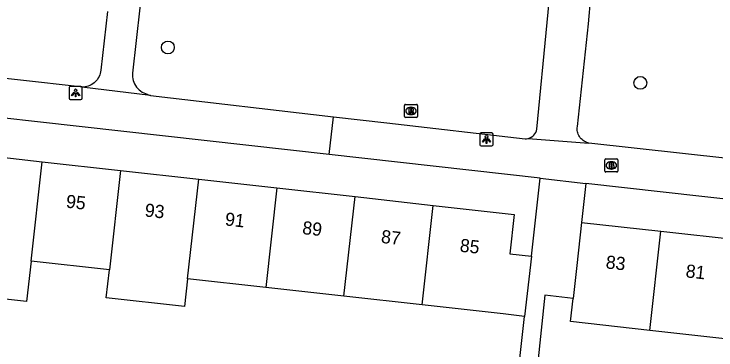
# Model space of a CAD drawing. Extents: x 161928 to 163055, y 386475 to 387428.
# Drawn here: x 162457.1 to 162510.6, y 387219.6 to 387245.2 of the extents above; entities that cross this region are included whole.
import ezdxf

# ---------------------------------------------------------------- set-up
doc = ezdxf.new("R2010")
doc.units = 0
for name, color, linetype in [('IMGEO_Boom', 7, 'Continuous'), ('IMGEO_Brandkraan', 7, 'Continuous'), ('IMGEO_Lichtpunt', 7, 'Continuous'), ('IMGEO_Pand', 7, 'Continuous'), ('IMGEO_Pand_nummerreeks', 7, 'Continuous'), ('IMGEO_Rioolput', 7, 'Continuous'), ('IMGEO_Voetpad_open', 7, 'Continuous')]:
    doc.layers.add(name, color=color, linetype=linetype)

msp = doc.modelspace()

# ---------------------------------------------------------------- linework, layer by layer
at = {"layer": 'IMGEO_Boom'}
for centre in [(162468.822, 387242.613), (162504.842, 387239.914)]:
    msp.add_circle(centre, 0.489, dxfattribs=at)
at = {"layer": 'IMGEO_Brandkraan'}
for p, q in [((162502.131, 387233.195), (162502.131, 387234.047)), ((162502.206, 387234.121), (162503.058, 387234.121)), ((162503.132, 387234.047), (162503.132, 387233.195)), ((162502.619, 387233.901), (162502.644, 387233.901)), ((162503.058, 387233.121), (162502.206, 387233.121)), ((162502.642, 387233.341), (162502.617, 387233.341))]:
    msp.add_line(p, q, dxfattribs=at)
for points in [[(162502.131, 387233.195), (162502.131, 387234.047)], [(162502.206, 387234.121), (162503.058, 387234.121)], [(162503.132, 387234.047), (162503.132, 387233.195)], [(162502.479, 387233.821), (162502.479, 387233.421), (162502.692, 387233.421)], [(162502.71, 387233.821), (162502.479, 387233.821)], [(162502.658, 387233.74), (162502.604, 387233.74), (162502.604, 387233.664)], [(162502.604, 387233.664), (162502.657, 387233.664)], [(162502.666, 387233.588), (162502.604, 387233.588), (162502.604, 387233.507)], [(162503.058, 387233.121), (162502.206, 387233.121)], [(162502.604, 387233.507), (162502.666, 387233.507)]]:
    msp.add_lwpolyline(points, dxfattribs=at)
for centre, radius, start, end in [((162502.208, 387234.045), 0.0765, 91.552, 178.448), ((162502.208, 387234.045), 0.0765, 91.552, 178.448), ((162503.056, 387234.045), 0.0765, 1.552, 88.448), ((162503.056, 387234.045), 0.0765, 1.552, 88.448), ((162502.659, 387233.702), 0.0379, 267.8285, 90.9355), ((162502.667, 387233.547), 0.0404, 269.8759, 90.5077), ((162502.714, 387233.676), 0.145, 59.4692, 91.5367), ((162502.739, 387233.723), 0.0922, 285.5137, 58.1501), ((162502.744, 387233.531), 0.105, 301.3115, 78.989), ((162502.208, 387233.197), 0.0765, 181.552, 268.448), ((162502.208, 387233.197), 0.0765, 181.552, 268.448), ((162502.698, 387233.672), 0.251, 268.6676, 293.5347), ((162503.056, 387233.197), 0.0765, 271.552, 358.448), ((162503.056, 387233.197), 0.0765, 271.552, 358.448)]:
    msp.add_arc(centre, radius, start, end, dxfattribs=at)
for centre, major_axis, ratio, start_param, end_param in [((162502.618, 387233.621), (-0.387, 0.002), 0.722429, 4.712389, 7.853982), ((162502.643, 387233.621), (-0.39, 0.002), 0.717154, 1.570796, 4.712389)]:
    msp.add_ellipse(centre, major_axis=major_axis, ratio=ratio, start_param=start_param, end_param=end_param, dxfattribs=at)
at = {"layer": 'IMGEO_Lichtpunt'}
for p, q in [((162461.29, 387239.551), (162461.29, 387238.744)), ((162461.29, 387239.551), (162461.29, 387238.744)), ((162462.192, 387239.646), (162461.384, 387239.646)), ((162462.192, 387239.646), (162461.384, 387239.646)), ((162462.286, 387238.744), (162462.286, 387239.551)), ((162462.286, 387238.744), (162462.286, 387239.551)), ((162461.384, 387238.65), (162462.192, 387238.65)), ((162461.384, 387238.65), (162462.192, 387238.65)), ((162492.617, 387236.01), (162492.617, 387235.203)), ((162492.617, 387236.01), (162492.617, 387235.203)), ((162493.519, 387236.105), (162492.711, 387236.105)), ((162493.519, 387236.105), (162492.711, 387236.105)), ((162493.613, 387235.203), (162493.613, 387236.01)), ((162493.613, 387235.203), (162493.613, 387236.01)), ((162492.711, 387235.109), (162493.519, 387235.109)), ((162492.711, 387235.109), (162493.519, 387235.109))]:
    msp.add_line(p, q, dxfattribs=at)
for points in [[(162461.664, 387239.215), (162461.703, 387239.187), (162461.515, 387238.925), (162461.477, 387238.952), (162461.664, 387239.215)], [(162461.766, 387239.167), (162461.813, 387239.167), (162461.813, 387238.845), (162461.766, 387238.845), (162461.766, 387239.167)], [(162461.876, 387239.187), (162461.914, 387239.214), (162462.101, 387238.952), (162462.062, 387238.924), (162461.876, 387239.187)], [(162492.991, 387235.674), (162493.03, 387235.646), (162492.842, 387235.384), (162492.804, 387235.411), (162492.991, 387235.674)], [(162493.203, 387235.646), (162493.241, 387235.673), (162493.428, 387235.411), (162493.389, 387235.383), (162493.203, 387235.646)], [(162493.093, 387235.626), (162493.14, 387235.626), (162493.14, 387235.304), (162493.093, 387235.304), (162493.093, 387235.626)]]:
    msp.add_lwpolyline(points, dxfattribs=at)
for centre in [(162461.789, 387239.349), (162493.116, 387235.808)]:
    msp.add_circle(centre, 0.0994, dxfattribs=at)
for centre, start, end in [((162461.384, 387239.551), 90, 180), ((162461.384, 387239.551), 90, 180), ((162462.192, 387239.551), 0, 90), ((162462.192, 387239.551), 0, 90), ((162461.384, 387238.744), 180, 270), ((162461.384, 387238.744), 180, 270), ((162462.192, 387238.744), 270, 0), ((162462.192, 387238.744), 270, 360), ((162492.711, 387236.01), 90, 180), ((162492.711, 387236.01), 90, 180), ((162493.519, 387236.01), 0, 90), ((162493.519, 387236.01), 0, 90), ((162492.711, 387235.203), 180, 270), ((162492.711, 387235.203), 180, 270), ((162493.519, 387235.203), 270, 0), ((162493.519, 387235.203), 270, 360)]:
    msp.add_arc(centre, 0.0946, start, end, dxfattribs=at)
at = {"layer": 'IMGEO_Pand'}
for points in [[(162453.282, 387234.574), (162459.245, 387233.908)], [(162458.396, 387226.321), (162459.245, 387233.908)], [(162459.245, 387233.908), (162465.208, 387233.241)], [(162465.208, 387233.241), (162464.359, 387225.654)], [(162465.208, 387233.241), (162471.17, 387232.574)], [(162470.321, 387224.987), (162471.17, 387232.574)], [(162471.17, 387232.574), (162477.133, 387231.908)], [(162477.133, 387231.908), (162476.284, 387224.321)], [(162477.133, 387231.908), (162483.096, 387231.241)], [(162482.247, 387223.654), (162483.096, 387231.241)], [(162483.096, 387231.241), (162489.059, 387230.574)], [(162488.21, 387222.987), (162489.059, 387230.574)], [(162489.059, 387230.574), (162495.234, 387229.884), (162494.899, 387226.888), (162496.535, 387226.705)], [(162500.368, 387229.282), (162500, 387225.991), (162499.72, 387223.49)], [(162500.368, 387229.282), (162506.411, 387228.606)], [(162505.566, 387221.048), (162506.411, 387228.606)], [(162506.411, 387228.606), (162512.374, 387227.94)], [(162458.396, 387226.321), (162458.052, 387223.246), (162452.089, 387223.913), (162452.433, 387226.987)], [(162496.535, 387226.705), (162496.021, 387222.113)], [(162464.359, 387225.654), (162458.396, 387226.321)], [(162470.321, 387224.987), (162470.083, 387222.856), (162464.121, 387223.523), (162464.359, 387225.654)], [(162476.284, 387224.321), (162470.321, 387224.987)], [(162482.247, 387223.654), (162476.284, 387224.321)], [(162488.21, 387222.987), (162482.247, 387223.654)], [(162505.566, 387221.048), (162499.523, 387221.723), (162499.72, 387223.49)], [(162496.021, 387222.113), (162494.386, 387222.297), (162488.21, 387222.987)], [(162511.529, 387220.381), (162505.566, 387221.048)]]:
    msp.add_lwpolyline(points, dxfattribs=at)
at = {"layer": 'IMGEO_Rioolput'}
for p, q in [((162486.86, 387237.35), (162486.86, 387238.202)), ((162486.935, 387238.276), (162487.787, 387238.276)), ((162487.348, 387238.056), (162487.373, 387238.056)), ((162487.861, 387238.202), (162487.861, 387237.35)), ((162487.787, 387237.276), (162486.935, 387237.276)), ((162487.371, 387237.496), (162487.346, 387237.496))]:
    msp.add_line(p, q, dxfattribs=at)
for points in [[(162486.86, 387237.35), (162486.86, 387238.202)], [(162486.935, 387238.276), (162487.787, 387238.276)], [(162487.449, 387237.974), (162487.197, 387237.976), (162487.197, 387237.576)], [(162487.375, 387237.895), (162487.321, 387237.895), (162487.321, 387237.814)], [(162487.321, 387237.814), (162487.373, 387237.814)], [(162487.861, 387238.202), (162487.861, 387237.35)], [(162487.787, 387237.276), (162486.935, 387237.276)], [(162487.197, 387237.576), (162487.321, 387237.576), (162487.321, 387237.738), (162487.332, 387237.738)], [(162487.379, 387237.709), (162487.45, 387237.576), (162487.59, 387237.576), (162487.525, 387237.702)]]:
    msp.add_lwpolyline(points, dxfattribs=at)
for centre, radius, start, end in [((162486.937, 387238.2), 0.0765, 91.552, 178.448), ((162486.937, 387238.2), 0.0765, 91.552, 178.448), ((162487.357, 387238.003), 0.19, 274.7715, 282.9687), ((162487.381, 387237.799), 0.0964, 77.0061, 93.1865), ((162487.395, 387237.856), 0.0378, 276.6634, 79.6772), ((162487.448, 387237.864), 0.109, 350.3612, 89.416), ((162487.446, 387237.864), 0.112, 277.5842, 350.9817), ((162487.785, 387238.2), 0.0765, 1.552, 88.448), ((162487.785, 387238.2), 0.0765, 1.552, 88.448), ((162486.937, 387237.352), 0.0765, 181.552, 268.448), ((162486.937, 387237.352), 0.0765, 181.552, 268.448), ((162487.331, 387237.685), 0.0533, 26.0293, 88.6989), ((162487.43, 387237.649), 0.108, 29.5134, 73.7905), ((162487.785, 387237.352), 0.0765, 271.552, 358.448), ((162487.785, 387237.352), 0.0765, 271.552, 358.448)]:
    msp.add_arc(centre, radius, start, end, dxfattribs=at)
for centre, major_axis, ratio, start_param, end_param in [((162487.347, 387237.776), (-0.387, 0.002), 0.722429, 4.712389, 7.853982), ((162487.372, 387237.776), (-0.39, 0.002), 0.717154, 1.570796, 4.712389)]:
    msp.add_ellipse(centre, major_axis=major_axis, ratio=ratio, start_param=start_param, end_param=end_param, dxfattribs=at)
at = {"layer": 'IMGEO_Voetpad_open'}
for points in [[(162496.946, 387236.393), (162498.52, 387252.678), (162498.529, 387252.761), (162498.531, 387252.844), (162498.526, 387252.927), (162498.513, 387253.01), (162498.493, 387253.091), (162498.465, 387253.169), (162498.431, 387253.245), (162498.39, 387253.318), (162498.343, 387253.387), (162498.29, 387253.451), (162498.231, 387253.51), (162498.167, 387253.564), (162498.099, 387253.611), (162498.027, 387253.653), (162497.951, 387253.688), (162497.873, 387253.716), (162497.792, 387253.737)], [(162500.93, 387235.317), (162500.844, 387235.339), (162500.748, 387235.372), (162500.655, 387235.414), (162500.566, 387235.464), (162500.482, 387235.521), (162500.404, 387235.586), (162500.331, 387235.658), (162500.266, 387235.736), (162500.207, 387235.819), (162500.157, 387235.907), (162500.114, 387236), (162500.08, 387236.096), (162500.054, 387236.194), (162500.038, 387236.294), (162500.03, 387236.396), (162500.031, 387236.498), (162500.042, 387236.599), (162500.893, 387244.414), (162501.603, 387252.568)], [(162466.957, 387248.142), (162466.116, 387240.647), (162466.114, 387240.506), (162466.124, 387240.366), (162466.147, 387240.228), (162466.182, 387240.091), (162466.229, 387239.959), (162466.288, 387239.831), (162466.358, 387239.709), (162466.439, 387239.594), (162466.529, 387239.487), (162466.629, 387239.388), (162466.737, 387239.298), (162466.853, 387239.218), (162466.976, 387239.149), (162467.104, 387239.092), (162467.236, 387239.046), (162467.27, 387239.036), (162467.498, 387238.94)], [(162462.258, 387239.597), (162462.133, 387239.607), (162434.814, 387242.652), (162434.786, 387242.654), (162434.612, 387242.677), (162434.44, 387242.715), (162434.273, 387242.769), (162434.111, 387242.837), (162433.955, 387242.919), (162433.808, 387243.015), (162433.67, 387243.124), (162433.542, 387243.245), (162433.425, 387243.376), (162433.321, 387243.518), (162433.229, 387243.668), (162433.152, 387243.826), (162433.088, 387243.99), (162433.04, 387244.159), (162433.007, 387244.332), (162432.99, 387244.507), (162432.988, 387244.683), (162433.14, 387246.878)], [(162464.219, 387245.366), (162463.706, 387240.888), (162463.689, 387240.759), (162463.662, 387240.636), (162463.624, 387240.516), (162463.576, 387240.401), (162463.517, 387240.29), (162463.449, 387240.184), (162463.371, 387240.085), (162463.285, 387239.994), (162463.191, 387239.91), (162463.09, 387239.836), (162462.983, 387239.77), (162462.87, 387239.715), (162462.753, 387239.669), (162462.632, 387239.635), (162462.509, 387239.611), (162462.384, 387239.599), (162462.258, 387239.597)], [(162481.131, 387234.449), (162433.889, 387239.746)], [(162467.498, 387238.94), (162462.258, 387239.597)], [(162467.498, 387238.94), (162481.454, 387237.332)], [(162481.131, 387234.449), (162481.454, 387237.332)], [(162481.454, 387237.332), (162485.512, 387236.864), (162496.053, 387235.653)], [(162496.291, 387235.673), (162500.93, 387235.317)], [(162515.324, 387233.725), (162515.198, 387233.731), (162500.93, 387235.317)], [(162497.201, 387232.647), (162481.131, 387234.449)], [(162496.535, 387226.705), (162497.201, 387232.647)], [(162497.201, 387232.647), (162500.702, 387232.254)], [(162500.702, 387232.254), (162500.368, 387229.282)], [(162551.212, 387223.962), (162551.193, 387224.23), (162551.151, 387224.495), (162551.086, 387224.756), (162550.997, 387225.009), (162550.886, 387225.254), (162550.753, 387225.488), (162550.6, 387225.709), (162550.429, 387225.916), (162550.239, 387226.106), (162550.033, 387226.279), (162549.812, 387226.432), (162549.579, 387226.565), (162549.335, 387226.677), (162549.081, 387226.767), (162548.821, 387226.833), (162548.556, 387226.876), (162548.541, 387226.878), (162500.702, 387232.254)], [(162499.72, 387223.49), (162497.565, 387223.732), (162495.874, 387207.735), (162499.683, 387207.332)], [(162491.288, 387211.293), (162494.769, 387210.925), (162496.021, 387222.113)]]:
    msp.add_lwpolyline(points, dxfattribs=at)
for centre, radius, start, end in [((162496.098, 387236.507), 0.856, 283.0497, 352.3633), ((162496.098, 387236.541), 0.889, 267.0852, 282.5218)]:
    msp.add_arc(centre, radius, start, end, dxfattribs=at)

# ---------------------------------------------------------------- texts
at = {"layer": 'IMGEO_Pand_nummerreeks'}
for s, rotation, p in [('95', 353.6206, (162461.02, 387230.409)), ('93', 353.623, (162467.025, 387229.737)), ('91', 353.6206, (162473.143, 387229.054)), ('89', 353.6206, (162479.036, 387228.394)), ('87', 353.6206, (162485.041, 387227.723)), ('85', 353.6206, (162491.046, 387227.052)), ('83', 353.623, (162502.174, 387225.78)), ('81', 353.6208, (162508.269, 387225.099))]:
    msp.add_text(s, height=1, rotation=rotation, dxfattribs=at).set_placement(p)

doc.saveas('drawing.dxf')
